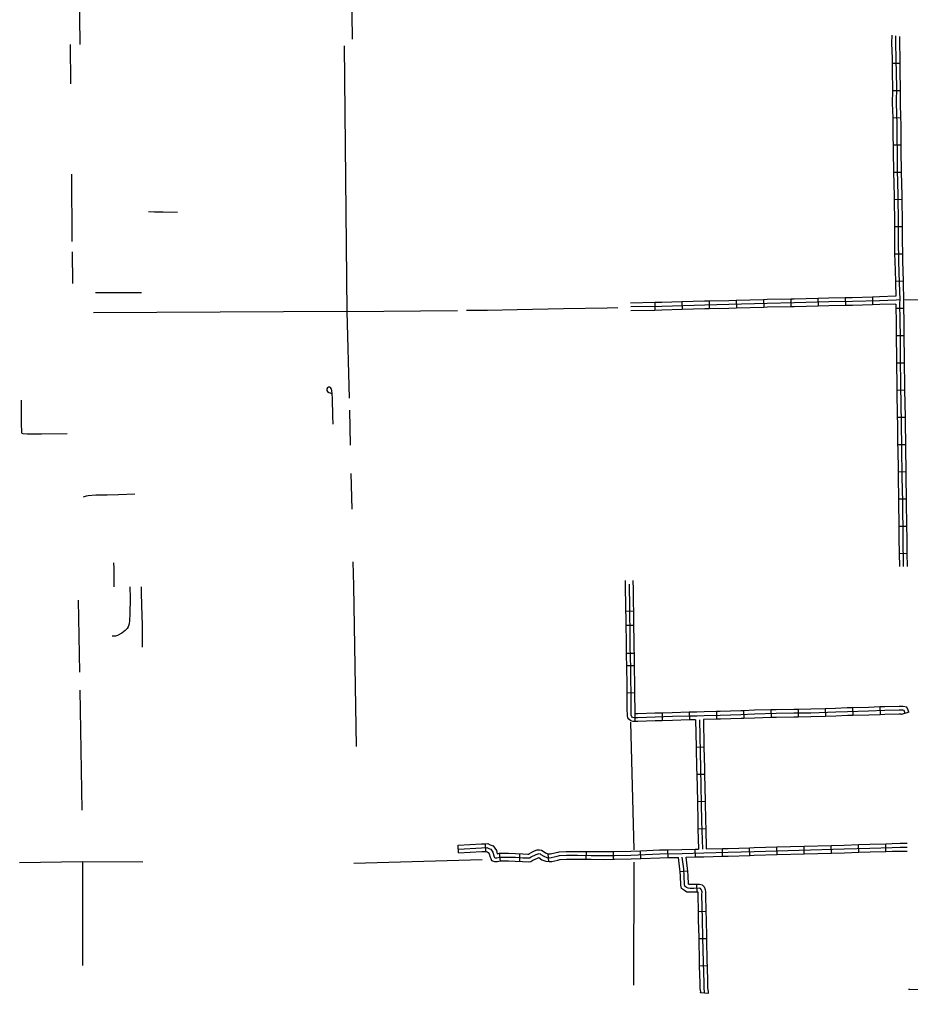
# Model space of a CAD drawing. Extents: x 1127717 to 1741049, y 2026793 to 2244711.
# Drawn here: x 1506947 to 1524221, y 2197756 to 2216640 of the extents above; entities that cross this region are included whole.
import ezdxf

# ---------------------------------------------------------------- set-up
doc = ezdxf.new("R2010")
doc.units = 0
doc.layers.add('32', color=7, linetype='Continuous')
doc.layers.add('5', color=7, linetype='Continuous')

msp = doc.modelspace()

# ---------------------------------------------------------------- linework, layer by layer
at = {"layer": '32'}
for p, q in [((1523864, 2215792), (1524014, 2215793)), ((1523872, 2215266), (1524022, 2215263)), ((1523877, 2214734), (1524027, 2214739)), ((1523884, 2214208), (1524033, 2214210)), ((1523890, 2213679), (1524040, 2213683)), ((1523902, 2213152), (1524052, 2213154)), ((1523908, 2212625), (1524058, 2212625)), ((1523913, 2212096), (1524063, 2212099)), ((1523928, 2211567), (1524078, 2211572)), ((1520844, 2211193), (1520848, 2211043)), ((1521371, 2211207), (1521376, 2211058)), ((1521900, 2211219), (1521903, 2211069)), ((1522427, 2211232), (1522431, 2211082)), ((1522956, 2211243), (1522958, 2211093)), ((1523482, 2211258), (1523487, 2211108)), ((1519261, 2211151), (1519264, 2211001)), ((1519788, 2211165), (1519792, 2211015)), ((1520316, 2211180), (1520320, 2211030)), ((1523937, 2211041), (1524087, 2211042)), ((1523944, 2210512), (1524094, 2210515)), ((1523949, 2209985), (1524099, 2209986)), ((1523956, 2209456), (1524106, 2209459)), ((1523965, 2208928), (1524115, 2208931)), ((1523971, 2208401), (1524121, 2208402)), ((1523979, 2207873), (1524129, 2207875)), ((1523988, 2207344), (1524138, 2207347)), ((1523994, 2206817), (1524144, 2206819)), ((1524002, 2206289), (1524152, 2206291)), ((1518855, 2205168), (1518705, 2205165)), ((1518859, 2204893), (1518709, 2204892)), ((1518866, 2204348), (1518716, 2204347)), ((1518870, 2204111), (1518720, 2204109)), ((1518878, 2203581), (1518728, 2203583)), ((1521514, 2203254), (1521518, 2203104)), ((1522043, 2203265), (1522044, 2203115)), ((1522569, 2203277), (1522574, 2203127)), ((1523097, 2203295), (1523101, 2203145)), ((1523624, 2203311), (1523630, 2203161)), ((1518877, 2203177), (1518877, 2203027)), ((1519403, 2203194), (1519407, 2203044)), ((1519931, 2203209), (1519935, 2203059)), ((1520459, 2203222), (1520462, 2203072)), ((1520985, 2203238), (1520991, 2203088)), ((1524188, 2203208), (1524044, 2203167)), ((1520066, 2202535), (1520216, 2202538)), ((1520078, 2202007), (1520228, 2202010)), ((1520088, 2201479), (1520238, 2201482)), ((1520100, 2200951), (1520250, 2200955)), ((1515460, 2200482), (1515452, 2200632)), ((1515987, 2200509), (1515980, 2200659)), ((1522161, 2200462), (1522157, 2200612)), ((1522688, 2200476), (1522684, 2200626)), ((1523217, 2200493), (1523212, 2200643)), ((1523744, 2200509), (1523740, 2200659)), ((1516269, 2200326), (1516254, 2200476)), ((1516649, 2200316), (1516649, 2200466)), ((1517212, 2200318), (1517198, 2200467)), ((1517936, 2200359), (1517937, 2200509)), ((1518465, 2200358), (1518463, 2200508)), ((1518995, 2200373), (1518989, 2200523)), ((1519521, 2200391), (1519518, 2200541)), ((1520050, 2200403), (1520045, 2200553)), ((1520577, 2200417), (1520573, 2200567)), ((1521105, 2200433), (1521101, 2200583)), ((1521633, 2200448), (1521629, 2200598)), ((1519903, 2200126), (1519753, 2200117)), ((1520074, 2199869), (1520079, 2199719)), ((1520259, 2199346), (1520109, 2199342)), ((1520272, 2198818), (1520122, 2198815)), ((1520283, 2198291), (1520133, 2198286)), ((1520302, 2197756), (1520152, 2197768))]:
    msp.add_line(p, q, dxfattribs=at)
for points in [[(1523857, 2216337), (1523855, 2216178), (1523863, 2215882), (1523864, 2215792)], [(1523932, 2216320), (1523930, 2216178), (1523938, 2215884), (1523940, 2215578), (1523948, 2215338), (1523943, 2215017), (1523956, 2214612), (1523956, 2214346)], [(1524007, 2216313), (1524005, 2216179), (1524013, 2215885), (1524014, 2215793)], [(1523864, 2215792), (1523865, 2215576), (1523873, 2215338), (1523872, 2215266)], [(1524014, 2215793), (1524015, 2215579), (1524023, 2215339), (1524022, 2215263)], [(1523872, 2215266), (1523868, 2215016), (1523877, 2214734)], [(1524022, 2215263), (1524018, 2215018), (1524027, 2214739)], [(1523877, 2214734), (1523881, 2214611), (1523881, 2214345), (1523884, 2214208)], [(1524027, 2214739), (1524031, 2214613), (1524031, 2214347), (1524033, 2214210)], [(1523884, 2214208), (1523886, 2214043), (1523888, 2213727), (1523890, 2213679)], [(1523956, 2214346), (1523961, 2214044), (1523963, 2213728), (1523976, 2213225), (1523983, 2212702), (1523983, 2212362), (1523991, 2211955), (1524004, 2211531), (1524012, 2211202), (1524010, 2211138), (1524015, 2210801), (1524019, 2210489), (1524023, 2210080), (1524030, 2209540), (1524042, 2208819), (1524047, 2208333), (1524055, 2207768), (1524064, 2207291), (1524072, 2206581), (1524080, 2206035)], [(1524033, 2214210), (1524036, 2214045), (1524038, 2213729), (1524040, 2213683)], [(1523890, 2213679), (1523901, 2213223), (1523902, 2213152)], [(1524040, 2213683), (1524051, 2213226), (1524052, 2213154)], [(1523902, 2213152), (1523908, 2212702), (1523908, 2212625)], [(1524052, 2213154), (1524058, 2212703), (1524058, 2212625)], [(1510011, 2212899), (1509729, 2212906), (1509564, 2212902), (1509450, 2212909)], [(1523908, 2212625), (1523908, 2212362), (1523913, 2212096)], [(1524058, 2212625), (1524058, 2212363), (1524063, 2212099)], [(1523913, 2212096), (1523916, 2211953), (1523928, 2211567)], [(1524063, 2212099), (1524066, 2211957), (1524078, 2211572)], [(1523928, 2211567), (1523929, 2211529), (1523936, 2211273)], [(1524078, 2211572), (1524079, 2211533), (1524088, 2211201), (1524085, 2211137), (1524087, 2211042)], [(1508419, 2211345), (1508667, 2211345), (1508970, 2211348), (1509145, 2211348), (1509310, 2211348)], [(1524012, 2211202), (1523941, 2211198), (1523621, 2211187), (1523093, 2211170), (1522635, 2211163), (1521966, 2211145), (1521445, 2211135), (1520699, 2211113), (1520231, 2211103), (1519400, 2211078), (1518796, 2211067)], [(1520844, 2211193), (1520697, 2211188), (1520316, 2211180)], [(1521371, 2211207), (1520844, 2211193)], [(1521900, 2211219), (1521443, 2211210), (1521371, 2211207)], [(1522427, 2211232), (1521964, 2211220), (1521900, 2211219)], [(1522956, 2211243), (1522634, 2211238), (1522427, 2211232)], [(1523482, 2211258), (1523091, 2211245), (1522956, 2211243)], [(1523936, 2211273), (1523618, 2211262), (1523482, 2211258)], [(1518547, 2211049), (1518341, 2211042), (1517491, 2211028), (1516593, 2211010), (1516020, 2210995), (1515613, 2210995)], [(1519261, 2211151), (1518795, 2211142)], [(1519264, 2211001), (1518798, 2210992)], [(1519788, 2211165), (1519398, 2211153), (1519261, 2211151)], [(1519792, 2211015), (1519402, 2211003), (1519264, 2211001)], [(1520316, 2211180), (1520229, 2211178), (1519788, 2211165)], [(1520320, 2211030), (1520233, 2211028), (1519792, 2211015)], [(1520848, 2211043), (1520701, 2211038), (1520320, 2211030)], [(1521376, 2211058), (1520848, 2211043)], [(1521903, 2211069), (1521447, 2211060), (1521376, 2211058)], [(1522431, 2211082), (1521968, 2211070), (1521903, 2211069)], [(1522958, 2211093), (1522637, 2211088), (1522431, 2211082)], [(1523487, 2211108), (1523095, 2211095), (1522958, 2211093)], [(1523936, 2211123), (1523623, 2211112), (1523487, 2211108)], [(1523936, 2211123), (1523937, 2211041)], [(1523937, 2211041), (1523940, 2210800), (1523944, 2210512)], [(1524087, 2211042), (1524090, 2210802), (1524094, 2210515)], [(1523944, 2210512), (1523944, 2210489), (1523948, 2210079), (1523949, 2209985)], [(1524094, 2210515), (1524094, 2210490), (1524098, 2210081), (1524099, 2209986)], [(1523949, 2209985), (1523955, 2209539), (1523956, 2209456)], [(1524099, 2209986), (1524105, 2209541), (1524106, 2209459)], [(1513025, 2208797), (1513023, 2208951), (1513014, 2209290), (1513008, 2209381), (1513002, 2209446), (1512991, 2209486), (1512977, 2209505), (1512965, 2209510), (1512939, 2209510), (1512917, 2209498), (1512906, 2209480), (1512903, 2209465), (1512908, 2209444), (1512920, 2209425), (1512945, 2209410), (1512972, 2209401), (1512991, 2209395), (1513006, 2209381)], [(1523956, 2209456), (1523965, 2208928)], [(1524106, 2209459), (1524115, 2208931)], [(1507871, 2208607), (1507375, 2208600), (1507098, 2208601), (1507016, 2208604), (1506998, 2208615), (1506989, 2208628), (1506989, 2208645), (1506986, 2208801), (1506985, 2209258)], [(1523965, 2208928), (1523967, 2208818), (1523971, 2208401)], [(1524115, 2208931), (1524117, 2208820), (1524121, 2208402)], [(1523971, 2208401), (1523972, 2208332), (1523979, 2207873)], [(1524121, 2208402), (1524122, 2208334), (1524129, 2207875)], [(1523979, 2207873), (1523980, 2207767), (1523988, 2207344)], [(1524129, 2207875), (1524130, 2207769), (1524138, 2207347)], [(1509183, 2207436), (1508864, 2207427), (1508645, 2207420), (1508424, 2207415), (1508278, 2207405), (1508239, 2207398), (1508183, 2207378)], [(1523988, 2207344), (1523989, 2207290), (1523994, 2206817)], [(1524138, 2207347), (1524139, 2207293), (1524144, 2206819)], [(1523994, 2206817), (1523997, 2206580), (1524002, 2206289)], [(1524144, 2206819), (1524147, 2206582), (1524152, 2206291)], [(1524002, 2206289), (1524005, 2206034)], [(1524152, 2206291), (1524155, 2206036)], [(1508772, 2206106), (1508774, 2205999), (1508774, 2205804), (1508776, 2205687), (1508776, 2205643)], [(1518705, 2205165), (1518702, 2205322), (1518698, 2205588), (1518697, 2205760)], [(1518855, 2205168), (1518852, 2205325), (1518848, 2205589), (1518847, 2205763)], [(1509087, 2205643), (1509090, 2205423), (1509089, 2205114), (1509080, 2204988), (1509071, 2204924), (1509055, 2204866), (1509034, 2204833), (1508996, 2204791), (1508928, 2204742), (1508844, 2204695), (1508806, 2204685), (1508741, 2204681)], [(1509307, 2205643), (1509304, 2205511), (1509311, 2205298), (1509317, 2205070), (1509325, 2204907), (1509326, 2204802), (1509327, 2204624), (1509328, 2204471)], [(1524116, 2203187), (1524106, 2203222), (1524097, 2203241), (1524073, 2203246), (1524002, 2203246), (1523723, 2203240), (1523408, 2203229), (1522999, 2203218), (1522770, 2203209), (1522288, 2203192), (1521961, 2203189), (1521618, 2203182), (1521196, 2203171), (1520934, 2203161), (1520533, 2203149), (1520221, 2203141), (1520079, 2203136), (1519943, 2203134), (1519604, 2203125), (1519270, 2203115), (1518935, 2203102), (1518854, 2203102), (1518834, 2203109), (1518816, 2203124), (1518811, 2203131), (1518808, 2203150), (1518805, 2203278), (1518802, 2203505), (1518804, 2203644), (1518801, 2203784), (1518796, 2204046), (1518792, 2204303), (1518789, 2204456), (1518787, 2204692), (1518785, 2204797), (1518782, 2205082), (1518777, 2205323), (1518773, 2205588), (1518772, 2205692)], [(1518713, 2204638), (1518712, 2204691), (1518710, 2204796), (1518707, 2205081), (1518705, 2205165)], [(1518863, 2204639), (1518862, 2204693), (1518860, 2204798), (1518857, 2205083), (1518855, 2205168)], [(1518720, 2204109), (1518717, 2204302), (1518714, 2204455), (1518713, 2204638)], [(1518870, 2204111), (1518867, 2204305), (1518864, 2204458), (1518863, 2204639)], [(1518728, 2203583), (1518729, 2203644), (1518726, 2203783), (1518721, 2204045), (1518720, 2204109)], [(1518878, 2203581), (1518879, 2203645), (1518876, 2203786), (1518871, 2204047), (1518870, 2204111)], [(1518877, 2203027), (1518842, 2203027), (1518796, 2203042), (1518762, 2203072), (1518739, 2203101), (1518733, 2203144), (1518730, 2203277), (1518727, 2203505), (1518728, 2203583)], [(1518877, 2203177), (1518882, 2203177), (1518880, 2203279), (1518877, 2203505), (1518878, 2203581)], [(1521514, 2203254), (1521194, 2203246), (1520985, 2203238)], [(1522043, 2203265), (1521960, 2203264), (1521616, 2203257), (1521514, 2203254)], [(1522569, 2203277), (1522286, 2203267), (1522043, 2203265)], [(1523097, 2203295), (1522996, 2203293), (1522767, 2203284), (1522569, 2203277)], [(1523624, 2203311), (1523406, 2203304), (1523097, 2203295)], [(1524188, 2203208), (1524176, 2203248), (1524150, 2203306), (1524081, 2203321), (1524001, 2203321), (1523720, 2203314), (1523624, 2203311)], [(1519403, 2203194), (1519267, 2203190), (1518933, 2203177), (1518877, 2203177)], [(1519931, 2203209), (1519602, 2203200), (1519403, 2203194)], [(1520459, 2203222), (1520218, 2203216), (1520077, 2203211), (1519941, 2203209), (1519931, 2203209)], [(1520130, 2203064), (1520150, 2202118), (1520171, 2201095), (1520187, 2200557)], [(1520462, 2203072), (1520223, 2203067), (1520205, 2203066)], [(1520205, 2203066), (1520216, 2202538)], [(1520985, 2203238), (1520931, 2203236), (1520531, 2203224), (1520459, 2203222)], [(1520991, 2203088), (1520936, 2203086), (1520535, 2203074), (1520462, 2203072)], [(1521518, 2203104), (1521198, 2203096), (1520991, 2203088)], [(1522044, 2203115), (1521962, 2203114), (1521620, 2203107), (1521518, 2203104)], [(1522574, 2203127), (1522289, 2203117), (1522044, 2203115)], [(1523101, 2203145), (1523001, 2203143), (1522773, 2203134), (1522574, 2203127)], [(1523630, 2203161), (1523411, 2203154), (1523101, 2203145)], [(1524044, 2203167), (1524042, 2203171), (1524003, 2203171), (1523725, 2203165), (1523630, 2203161)], [(1519407, 2203044), (1519272, 2203040), (1518936, 2203027), (1518877, 2203027)], [(1519935, 2203059), (1519606, 2203050), (1519407, 2203044)], [(1520055, 2203060), (1519944, 2203059), (1519935, 2203059)], [(1520055, 2203060), (1520066, 2202535)], [(1520066, 2202535), (1520075, 2202116), (1520078, 2202007)], [(1520216, 2202538), (1520225, 2202119), (1520228, 2202010)], [(1520078, 2202007), (1520088, 2201479)], [(1520228, 2202010), (1520238, 2201482)], [(1520088, 2201479), (1520096, 2201093), (1520100, 2200951)], [(1520238, 2201482), (1520246, 2201097), (1520250, 2200955)], [(1520100, 2200951), (1520112, 2200555)], [(1520250, 2200955), (1520262, 2200559)], [(1515452, 2200632), (1515902, 2200656), (1515980, 2200659)], [(1515980, 2200659), (1516027, 2200661), (1516073, 2200638), (1516130, 2200618), (1516196, 2200527), (1516208, 2200467), (1516254, 2200476), (1516396, 2200476)], [(1521629, 2200598), (1522157, 2200612)], [(1522157, 2200612), (1522684, 2200626)], [(1522684, 2200626), (1522934, 2200633), (1523212, 2200643)], [(1523212, 2200643), (1523431, 2200651), (1523740, 2200659)], [(1523740, 2200659), (1523862, 2200663), (1524018, 2200668), (1524156, 2200668)], [(1515456, 2200557), (1515905, 2200581), (1516010, 2200585), (1516043, 2200569), (1516083, 2200555), (1516126, 2200497), (1516140, 2200424), (1516152, 2200405), (1516156, 2200394), (1516168, 2200389), (1516201, 2200389), (1516262, 2200401), (1516428, 2200401), (1516561, 2200398), (1516703, 2200387), (1516806, 2200384), (1516834, 2200387), (1516867, 2200405), (1516961, 2200450), (1517003, 2200466), (1517024, 2200468), (1517038, 2200466), (1517054, 2200454), (1517110, 2200417), (1517169, 2200394), (1517218, 2200389), (1517253, 2200391), (1517368, 2200417), (1517419, 2200429), (1517550, 2200436), (1517765, 2200436), (1518028, 2200433), (1518283, 2200431), (1518479, 2200433), (1518800, 2200440), (1519358, 2200464), (1519791, 2200471), (1520213, 2200482)], [(1515460, 2200482), (1515909, 2200506), (1515987, 2200509)], [(1515987, 2200509), (1515994, 2200510), (1516014, 2200500), (1516036, 2200492), (1516055, 2200466), (1516069, 2200396), (1516084, 2200371), (1516099, 2200336), (1516154, 2200314), (1516208, 2200314), (1516269, 2200326), (1516396, 2200326)], [(1516396, 2200476), (1516428, 2200476), (1516565, 2200473), (1516707, 2200462), (1516804, 2200459), (1516812, 2200460), (1516832, 2200472), (1516881, 2200495)], [(1516881, 2200495), (1516931, 2200519), (1516985, 2200540), (1517026, 2200544), (1517067, 2200537), (1517097, 2200516), (1517145, 2200484), (1517187, 2200467), (1517219, 2200464), (1517242, 2200466), (1517351, 2200490), (1517392, 2200499)], [(1517392, 2200499), (1517409, 2200503), (1517548, 2200511), (1517765, 2200511), (1517937, 2200509)], [(1517937, 2200509), (1518029, 2200508), (1518283, 2200506), (1518463, 2200508)], [(1518463, 2200508), (1518478, 2200508), (1518797, 2200515), (1518989, 2200523)], [(1518989, 2200523), (1519356, 2200539), (1519518, 2200541)], [(1519518, 2200541), (1519789, 2200546), (1520045, 2200553)], [(1520045, 2200553), (1520112, 2200555)], [(1520213, 2200482), (1520685, 2200494), (1521189, 2200511), (1522936, 2200558), (1523434, 2200576), (1523864, 2200588), (1524019, 2200593), (1524156, 2200593)], [(1520262, 2200559), (1520573, 2200567)], [(1520573, 2200567), (1520683, 2200569), (1521101, 2200583)], [(1520577, 2200417), (1520687, 2200419), (1521105, 2200433)], [(1521101, 2200583), (1521187, 2200586), (1521629, 2200598)], [(1521105, 2200433), (1521192, 2200436), (1521633, 2200448)], [(1521633, 2200448), (1522161, 2200462)], [(1522161, 2200462), (1522688, 2200476)], [(1522688, 2200476), (1522938, 2200483), (1523217, 2200493)], [(1523217, 2200493), (1523436, 2200501), (1523744, 2200509)], [(1523744, 2200509), (1523866, 2200513), (1524021, 2200518), (1524156, 2200518)], [(1516396, 2200326), (1516427, 2200326), (1516557, 2200323), (1516700, 2200312), (1516809, 2200309), (1516857, 2200313), (1516902, 2200339), (1516945, 2200359)], [(1516945, 2200359), (1516990, 2200381), (1517015, 2200390), (1517075, 2200350), (1517151, 2200320), (1517217, 2200314), (1517264, 2200317), (1517384, 2200344), (1517425, 2200353)], [(1517425, 2200353), (1517429, 2200354), (1517552, 2200361), (1517765, 2200361), (1517936, 2200359)], [(1517936, 2200359), (1518027, 2200358), (1518283, 2200356), (1518465, 2200358)], [(1518465, 2200358), (1518480, 2200358), (1518802, 2200365), (1518995, 2200373)], [(1518995, 2200373), (1519361, 2200389), (1519521, 2200391)], [(1519521, 2200391), (1519721, 2200395)], [(1519753, 2200117), (1519750, 2200167), (1519721, 2200395)], [(1520227, 2197762), (1520229, 2197791), (1520218, 2197857), (1520218, 2197964), (1520206, 2198363), (1520197, 2198843), (1520188, 2199188), (1520176, 2199674), (1520179, 2199727), (1520176, 2199748), (1520164, 2199775), (1520149, 2199790), (1520125, 2199796), (1520018, 2199793), (1519947, 2199793), (1519908, 2199796), (1519878, 2199814), (1519848, 2199834), (1519842, 2199867), (1519833, 2200034), (1519825, 2200174), (1519797, 2200396)], [(1519872, 2200398), (1520050, 2200403)], [(1519903, 2200126), (1519899, 2200181), (1519872, 2200398)], [(1520050, 2200403), (1520215, 2200407), (1520577, 2200417)], [(1520079, 2199719), (1520019, 2199718), (1519944, 2199718), (1519884, 2199722), (1519837, 2199751), (1519780, 2199791), (1519768, 2199858), (1519759, 2200030), (1519753, 2200117)], [(1520074, 2199869), (1520017, 2199868), (1519949, 2199868), (1519931, 2199869), (1519919, 2199877), (1519917, 2199878), (1519908, 2200038), (1519903, 2200126)], [(1520259, 2199346), (1520251, 2199672), (1520254, 2199730), (1520249, 2199769), (1520227, 2199818), (1520187, 2199857), (1520133, 2199871), (1520074, 2199869)], [(1520109, 2199342), (1520101, 2199675), (1520103, 2199720), (1520079, 2199719)], [(1520122, 2198815), (1520122, 2198841), (1520113, 2199186), (1520109, 2199342)], [(1520272, 2198818), (1520272, 2198844), (1520263, 2199190), (1520259, 2199346)], [(1520133, 2198286), (1520131, 2198361), (1520122, 2198815)], [(1520283, 2198291), (1520281, 2198365), (1520272, 2198818)], [(1520152, 2197768), (1520154, 2197787), (1520143, 2197850), (1520143, 2197963), (1520133, 2198286)], [(1520302, 2197756), (1520305, 2197795), (1520293, 2197863), (1520293, 2197965), (1520283, 2198291)], [(1524182, 2197837), (1524207, 2197839), (1524367, 2197836), (1524833, 2197850), (1525313, 2197857), (1525834, 2197866), (1526419, 2197876), (1527016, 2197886), (1528153, 2197912), (1528995, 2197926), (1529461, 2197937)]]:
    msp.add_lwpolyline(points, dxfattribs=at)
at = {"layer": '5'}
for points in [[(1508049, 2221473), (1508117, 2216156)], [(1513322, 2221557), (1513396, 2216259)], [(1507945, 2215394), (1507938, 2216155)], [(1513238, 2216126), (1513296, 2210977)], [(1507971, 2212335), (1507960, 2213644)], [(1507978, 2211523), (1507973, 2212133)], [(1529357, 2211208), (1525021, 2211198), (1524110, 2211206)], [(1513296, 2210977), (1515439, 2210997)], [(1513296, 2210977), (1508383, 2210953)], [(1513296, 2210977), (1513336, 2209296)], [(1513342, 2209064), (1513358, 2208385)], [(1513371, 2207835), (1513388, 2207146)], [(1513412, 2206127), (1513424, 2205659)], [(1513424, 2205659), (1513472, 2202547)], [(1508083, 2205380), (1508108, 2203986)], [(1508114, 2203634), (1508154, 2201312)], [(1518795, 2203014), (1518856, 2200544)], [(1506947, 2200294), (1508171, 2200312)], [(1508171, 2200312), (1508167, 2198299)], [(1508171, 2200312), (1509340, 2200306)], [(1513431, 2200284), (1515914, 2200355)], [(1518858, 2200301), (1518848, 2197917)]]:
    msp.add_lwpolyline(points, dxfattribs=at)

doc.saveas('drawing.dxf')
